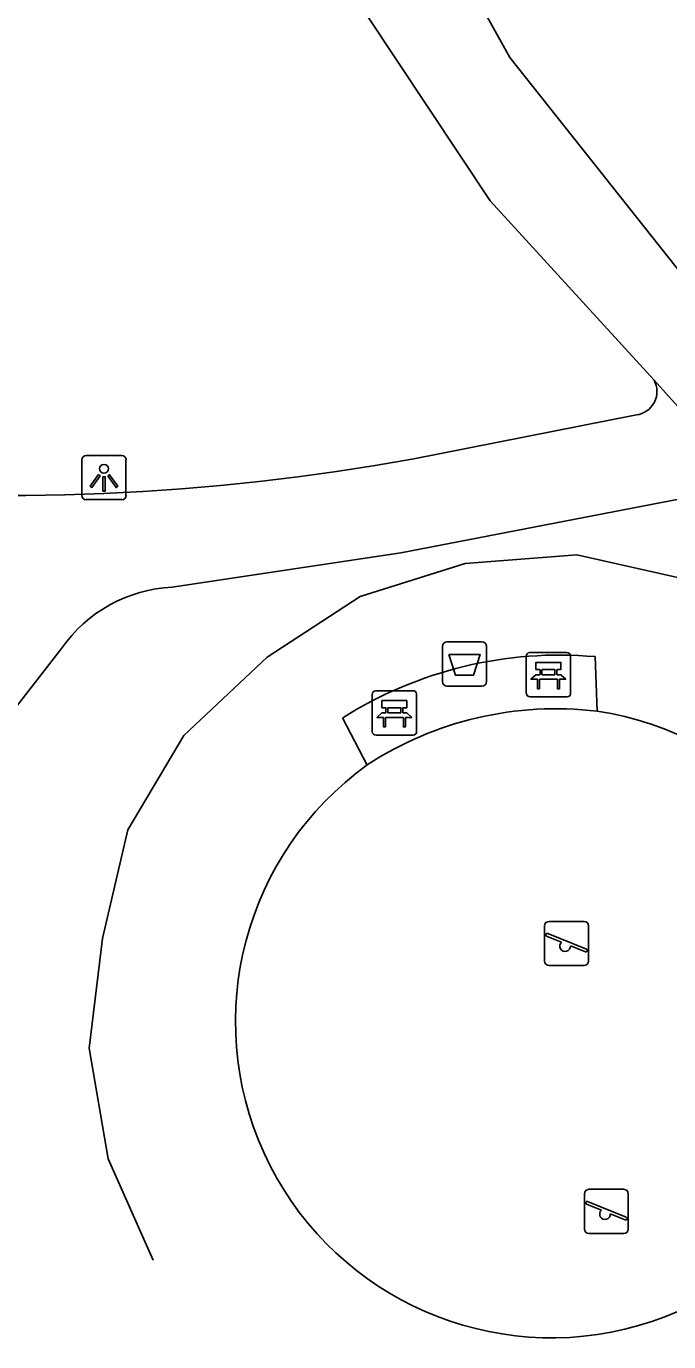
# Model space of a CAD drawing. Extents: x 159040 to 160094, y 381214 to 382518.
# Drawn here: x 159208.44 to 159222.96, y 381636.65 to 381666.38 of the extents above; entities that cross this region are included whole.
import ezdxf

# ---------------------------------------------------------------- set-up
doc = ezdxf.new("R2010")
doc.units = 0
for name, color, linetype in [('IMGEO_Afvalbak', 7, 'Continuous'), ('IMGEO_Bank', 7, 'Continuous'), ('IMGEO_Groenvoorziening', 7, 'Continuous'), ('IMGEO_Hek', 7, 'Continuous'), ('IMGEO_Lichtpunt', 7, 'Continuous'), ('IMGEO_Speelvoorziening', 7, 'Continuous'), ('IMGEO_Voetpad_gesloten', 7, 'Continuous'), ('IMGEO_Voetpad_open', 7, 'Continuous')]:
    doc.layers.add(name, color=color, linetype=linetype)

msp = doc.modelspace()

# ---------------------------------------------------------------- linework, layer by layer
at = {"layer": 'IMGEO_Afvalbak'}
for p, q in [((159217.952, 381652.467), (159218.742, 381652.467)), ((159218.742, 381652.467), (159217.952, 381652.467)), ((159217.852, 381651.567), (159217.852, 381652.367)), ((159217.852, 381652.367), (159217.852, 381651.567)), ((159218.842, 381652.367), (159218.842, 381651.567)), ((159218.842, 381651.567), (159218.842, 381652.367)), ((159218.742, 381651.467), (159217.952, 381651.467)), ((159217.952, 381651.467), (159218.742, 381651.467))]:
    msp.add_line(p, q, dxfattribs=at)
msp.add_lwpolyline([(159217.995, 381652.181), (159218.699, 381652.181), (159218.55, 381651.711), (159218.144, 381651.711), (159217.995, 381652.181)], dxfattribs=at)
for centre, start, end in [((159217.952, 381652.367), 90, 180), ((159217.952, 381652.367), 90, 180), ((159218.742, 381652.367), 0, 90), ((159218.742, 381652.367), 360, 90), ((159217.952, 381651.567), 180, 270), ((159217.952, 381651.567), 180, 270), ((159218.742, 381651.567), 270, 0), ((159218.742, 381651.567), 270, 0)]:
    msp.add_arc(centre, 0.1, start, end, dxfattribs=at)
at = {"layer": 'IMGEO_Bank'}
for p, q in [((159219.745, 381651.298), (159219.745, 381652.139)), ((159219.745, 381652.139), (159219.745, 381651.298)), ((159219.82, 381652.223), (159220.661, 381652.223)), ((159220.661, 381652.223), (159219.82, 381652.223)), ((159220.745, 381652.148), (159220.745, 381651.307)), ((159220.745, 381651.307), (159220.745, 381652.148)), ((159220.054, 381651.729), (159220.054, 381651.835)), ((159220.098, 381651.835), (159220.098, 381651.729)), ((159220.386, 381651.841), (159220.104, 381651.841)), ((159220.392, 381651.729), (159220.392, 381651.835)), ((159220.436, 381651.835), (159220.436, 381651.729)), ((159220.442, 381651.621), (159220.049, 381651.621)), ((159220.104, 381651.723), (159220.386, 381651.723)), ((159216.264, 381650.435), (159216.264, 381651.276)), ((159216.264, 381651.276), (159216.264, 381650.435)), ((159216.339, 381651.36), (159217.18, 381651.36)), ((159217.18, 381651.36), (159216.339, 381651.36)), ((159217.264, 381651.285), (159217.264, 381650.444)), ((159217.264, 381650.444), (159217.264, 381651.285)), ((159220.67, 381651.223), (159219.829, 381651.223)), ((159219.829, 381651.223), (159220.67, 381651.223)), ((159216.573, 381650.866), (159216.573, 381650.972)), ((159216.617, 381650.972), (159216.617, 381650.866)), ((159216.905, 381650.978), (159216.623, 381650.978)), ((159216.911, 381650.866), (159216.911, 381650.972)), ((159216.955, 381650.972), (159216.955, 381650.866)), ((159216.961, 381650.758), (159216.568, 381650.758)), ((159216.623, 381650.86), (159216.905, 381650.86)), ((159217.189, 381650.36), (159216.348, 381650.36)), ((159216.348, 381650.36), (159217.189, 381650.36))]:
    msp.add_line(p, q, dxfattribs=at)
for points in [[(159220.048, 381651.841), (159219.962, 381651.841), (159219.962, 381652.002), (159220.525, 381652.002), (159220.525, 381651.841), (159220.442, 381651.841)], [(159219.992, 381651.621), (159219.85, 381651.621), (159219.962, 381651.723), (159220.048, 381651.723)], [(159220.042, 381651.614), (159220.042, 381651.407), (159219.999, 381651.407), (159219.999, 381651.614)], [(159220.442, 381651.723), (159220.525, 381651.723), (159220.637, 381651.621), (159220.498, 381651.621)], [(159220.492, 381651.614), (159220.492, 381651.407), (159220.448, 381651.407), (159220.448, 381651.614)], [(159216.567, 381650.978), (159216.481, 381650.978), (159216.481, 381651.139), (159217.044, 381651.139), (159217.044, 381650.978), (159216.961, 381650.978)], [(159216.511, 381650.758), (159216.369, 381650.758), (159216.481, 381650.86), (159216.567, 381650.86)], [(159216.561, 381650.751), (159216.561, 381650.544), (159216.518, 381650.544), (159216.518, 381650.751)], [(159216.961, 381650.86), (159217.044, 381650.86), (159217.156, 381650.758), (159217.017, 381650.758)], [(159217.011, 381650.751), (159217.011, 381650.544), (159216.967, 381650.544), (159216.967, 381650.751)]]:
    msp.add_lwpolyline(points, dxfattribs=at)
for centre, radius, start, end in [((159219.823, 381652.145), 0.0779, 92.4484, 184.2845), ((159219.823, 381652.145), 0.0779, 92.4484, 184.2845), ((159220.667, 381652.145), 0.0779, 2.4484, 94.2845), ((159220.667, 381652.145), 0.0779, 2.4484, 94.2845), ((159220.047, 381651.834), 0.00671, 2.8957, 87.1043), ((159220.104, 381651.834), 0.00671, 92.8957, 177.1043), ((159220.386, 381651.834), 0.00671, 2.8957, 87.1043), ((159220.443, 381651.834), 0.00671, 92.8957, 177.1043), ((159219.992, 381651.614), 0.00671, 2.8957, 87.1043), ((159220.049, 381651.614), 0.00671, 92.8957, 177.1043), ((159220.047, 381651.73), 0.00671, 272.8957, 357.1043), ((159220.104, 381651.73), 0.00671, 182.8957, 267.1043), ((159220.386, 381651.73), 0.00671, 272.8957, 357.1043), ((159220.443, 381651.73), 0.00671, 182.8957, 267.1043), ((159220.441, 381651.614), 0.00671, 2.8957, 87.1043), ((159220.498, 381651.614), 0.00671, 92.8957, 177.1043), ((159216.342, 381651.282), 0.0779, 92.4484, 184.2845), ((159216.342, 381651.282), 0.0779, 92.4484, 184.2845), ((159217.186, 381651.282), 0.0779, 2.4484, 94.2845), ((159217.186, 381651.282), 0.0779, 2.4484, 94.2845), ((159219.823, 381651.301), 0.0779, 182.4484, 274.2845), ((159219.823, 381651.301), 0.0779, 182.4484, 274.2845), ((159220.667, 381651.301), 0.0779, 272.4484, 4.2845), ((159220.667, 381651.301), 0.0779, 272.4484, 4.2845), ((159216.566, 381650.971), 0.00671, 2.8957, 87.1043), ((159216.623, 381650.971), 0.00671, 92.8957, 177.1043), ((159216.905, 381650.971), 0.00671, 2.8957, 87.1043), ((159216.962, 381650.971), 0.00671, 92.8957, 177.1043), ((159216.511, 381650.751), 0.00671, 2.8957, 87.1043), ((159216.568, 381650.751), 0.00671, 92.8957, 177.1043), ((159216.566, 381650.867), 0.00671, 272.8957, 357.1043), ((159216.623, 381650.867), 0.00671, 182.8957, 267.1043), ((159216.905, 381650.867), 0.00671, 272.8957, 357.1043), ((159216.962, 381650.867), 0.00671, 182.8957, 267.1043), ((159216.96, 381650.751), 0.00671, 2.8957, 87.1043), ((159217.017, 381650.751), 0.00671, 92.8957, 177.1043), ((159216.342, 381650.438), 0.0779, 182.4484, 274.2845), ((159216.342, 381650.438), 0.0779, 182.4484, 274.2845), ((159217.186, 381650.438), 0.0779, 272.4484, 4.2845), ((159217.186, 381650.438), 0.0779, 272.4484, 4.2845)]:
    msp.add_arc(centre, radius, start, end, dxfattribs=at)
at = {"layer": 'IMGEO_Groenvoorziening'}
for centre, radius, start, end in [((159220.309, 381643.853), 7.119, 283.5251, 81.6246), ((159220.317, 381643.881), 7.145, 125.7093, 283.4099)]:
    msp.add_arc(centre, radius, start, end, dxfattribs=at)
at = {"layer": 'IMGEO_Hek'}
msp.add_lwpolyline([(159211.313, 381638.491), (159210.296, 381640.781), (159209.862, 381643.28), (159210.167, 381645.765), (159210.74, 381648.215), (159212.006, 381650.348), (159213.886, 381652.119), (159215.987, 381653.487), (159218.362, 381654.24), (159220.883, 381654.431), (159223.368, 381653.877), (159240.412, 381643.089)], dxfattribs=at)
at = {"layer": 'IMGEO_Lichtpunt'}
for p, q in [((159209.701, 381656.58), (159209.701, 381655.773)), ((159209.701, 381656.58), (159209.701, 381655.773)), ((159210.603, 381656.675), (159209.795, 381656.675)), ((159210.603, 381656.675), (159209.795, 381656.675)), ((159210.697, 381655.773), (159210.697, 381656.58)), ((159210.697, 381655.773), (159210.697, 381656.58)), ((159209.795, 381655.679), (159210.603, 381655.679)), ((159209.795, 381655.679), (159210.603, 381655.679))]:
    msp.add_line(p, q, dxfattribs=at)
for points in [[(159210.075, 381656.244), (159210.114, 381656.216), (159209.926, 381655.954), (159209.888, 381655.981), (159210.075, 381656.244)], [(159210.287, 381656.216), (159210.325, 381656.243), (159210.512, 381655.981), (159210.473, 381655.953), (159210.287, 381656.216)], [(159210.177, 381656.196), (159210.224, 381656.196), (159210.224, 381655.874), (159210.177, 381655.874), (159210.177, 381656.196)]]:
    msp.add_lwpolyline(points, dxfattribs=at)
msp.add_circle((159210.2, 381656.378), 0.0994, dxfattribs=at)
for centre, start, end in [((159209.795, 381656.58), 90, 180), ((159209.795, 381656.58), 90, 180), ((159210.603, 381656.58), 0, 90), ((159210.603, 381656.58), 0, 90), ((159209.795, 381655.773), 180, 270), ((159209.795, 381655.773), 180, 270), ((159210.603, 381655.773), 270, 0), ((159210.603, 381655.773), 270, 360)]:
    msp.add_arc(centre, 0.0946, start, end, dxfattribs=at)
at = {"layer": 'IMGEO_Speelvoorziening'}
for p, q in [((159220.259, 381646.149), (159221.049, 381646.149)), ((159221.049, 381646.149), (159220.259, 381646.149)), ((159220.159, 381645.249), (159220.159, 381646.049)), ((159220.159, 381646.049), (159220.159, 381645.249)), ((159220.228, 381645.874), (159221.104, 381645.521)), ((159221.149, 381646.049), (159221.149, 381645.249)), ((159221.149, 381645.249), (159221.149, 381646.049)), ((159220.542, 381645.677), (159220.203, 381645.814)), ((159221.08, 381645.461), (159220.74, 381645.598)), ((159221.049, 381645.149), (159220.259, 381645.149)), ((159220.259, 381645.149), (159221.049, 381645.149)), ((159221.06, 381639.193), (159221.06, 381639.993)), ((159221.06, 381639.993), (159221.06, 381639.193)), ((159221.16, 381640.093), (159221.95, 381640.093)), ((159221.95, 381640.093), (159221.16, 381640.093)), ((159222.05, 381639.993), (159222.05, 381639.193)), ((159222.05, 381639.193), (159222.05, 381639.993)), ((159221.443, 381639.621), (159221.104, 381639.758)), ((159221.129, 381639.818), (159222.005, 381639.465)), ((159221.981, 381639.405), (159221.641, 381639.542)), ((159221.95, 381639.093), (159221.16, 381639.093)), ((159221.16, 381639.093), (159221.95, 381639.093))]:
    msp.add_line(p, q, dxfattribs=at)
for centre, radius, start, end in [((159220.259, 381646.049), 0.1, 90, 180), ((159220.259, 381646.049), 0.1, 90, 180), ((159221.049, 381646.049), 0.1, 0, 90), ((159221.049, 381646.049), 0.1, 360, 90), ((159220.216, 381645.844), 0.0327, 68.078, 248.078), ((159220.621, 381645.587), 0.12, 130.9928, 5.1632), ((159220.259, 381645.249), 0.1, 180, 270), ((159220.259, 381645.249), 0.1, 180, 270), ((159221.049, 381645.249), 0.1, 270, 0), ((159221.049, 381645.249), 0.1, 270, 0), ((159221.092, 381645.491), 0.0327, 248.078, 68.078), ((159221.16, 381639.993), 0.1, 90, 180), ((159221.16, 381639.993), 0.1, 90, 180), ((159221.95, 381639.993), 0.1, 0, 90), ((159221.95, 381639.993), 0.1, 360, 90), ((159221.117, 381639.788), 0.0327, 68.078, 248.078), ((159221.522, 381639.531), 0.12, 130.9928, 5.1632), ((159221.993, 381639.435), 0.0327, 248.078, 68.078), ((159221.16, 381639.193), 0.1, 180, 270), ((159221.16, 381639.193), 0.1, 180, 270), ((159221.95, 381639.193), 0.1, 270, 0), ((159221.95, 381639.193), 0.1, 270, 0)]:
    msp.add_arc(centre, radius, start, end, dxfattribs=at)
at = {"layer": 'IMGEO_Voetpad_gesloten'}
for points in [[(159212.259, 381681.331), (159216.814, 381670.284), (159219.375, 381665.669), (159223.307, 381660.714), (159227.997, 381655.954), (159233.275, 381651.59), (159237.527, 381648.751), (159242.123, 381646.028)], [(159210.604, 381679.139), (159213.571, 381671.703), (159215.441, 381667.687), (159218.927, 381662.429), (159222.468, 381658.564), (159222.631, 381658.382)], [(159225.337, 381655.366), (159222.631, 381658.382)], [(159222.233, 381657.593), (159217.199, 381656.605)], [(159211.743, 381653.699), (159216.912, 381654.478), (159223.89, 381655.825)], [(159186.985, 381623), (159189.259, 381626.191), (159201.321, 381642.13), (159209.239, 381652.316)]]:
    msp.add_lwpolyline(points, dxfattribs=at)
for centre, radius, start, end in [((159222.161, 381658.124), 0.536, 277.7173, 28.7467), ((159208.022, 381706.714), 50.943, 264.5132, 280.3782), ((159211.896, 381650.463), 3.24, 92.715, 145.1102)]:
    msp.add_arc(centre, radius, start, end, dxfattribs=at)
at = {"layer": 'IMGEO_Voetpad_open'}
for points in [[(159221.346, 381650.896), (159221.3, 381652.131)], [(159215.594, 381650.746), (159216.147, 381649.682)]]:
    msp.add_lwpolyline(points, dxfattribs=at)
for centre, radius, start, end in [((159220.49, 381643.023), 9.144, 84.916, 122.3707), ((159220.411, 381643.159), 7.794, 83.1131, 123.1737)]:
    msp.add_arc(centre, radius, start, end, dxfattribs=at)

doc.saveas('drawing.dxf')
